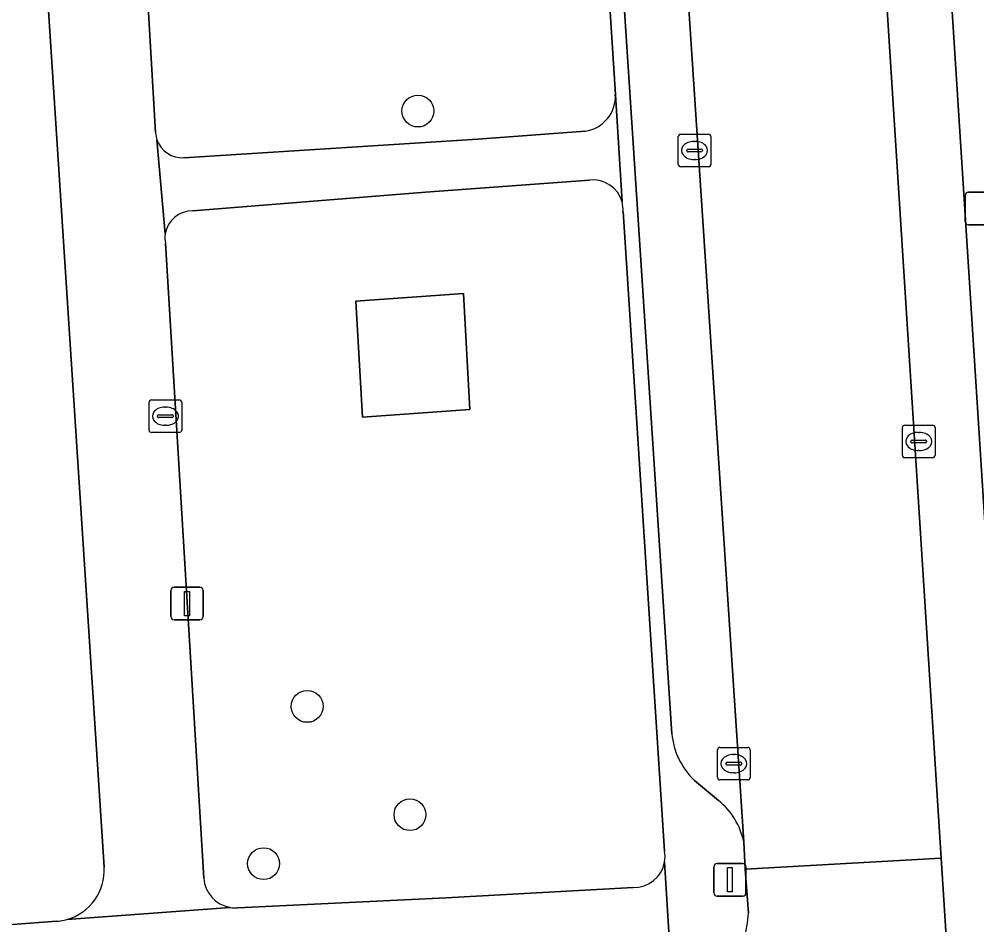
# Model space of a CAD drawing. Extents: x 159680 to 160786, y 387323 to 388340.
# Drawn here: x 160478.61 to 160508.01, y 387647.68 to 387675.48 of the extents above; entities that cross this region are included whole.
import ezdxf

# ---------------------------------------------------------------- set-up
doc = ezdxf.new("R2010")
doc.units = 0
for name, color, linetype in [('IMGEO_Boom', 7, 'Continuous'), ('IMGEO_Erf', 7, 'Continuous'), ('IMGEO_Groenvoorziening', 7, 'Continuous'), ('IMGEO_Kolk', 7, 'Continuous'), ('IMGEO_Lichtmast', 7, 'Continuous'), ('IMGEO_Parkeervlak_open', 7, 'Continuous'), ('IMGEO_Rijbaan_lokaal_gesloten', 7, 'Continuous'), ('IMGEO_Voetpad_open', 7, 'Continuous')]:
    doc.layers.add(name, color=color, linetype=linetype)

msp = doc.modelspace()

# ---------------------------------------------------------------- linework, layer by layer
at = {"layer": 'IMGEO_Boom'}
for centre in [(160490.854, 387672.659), (160487.456, 387654.385), (160490.611, 387651.061), (160486.117, 387649.558)]:
    msp.add_circle(centre, 0.489, dxfattribs=at)
at = {"layer": 'IMGEO_Erf'}
for points in [[(160481.223, 387649.45), (160478.673, 387688.661)], [(160478.424, 387647.695), (160479.76, 387647.79)]]:
    msp.add_lwpolyline(points, dxfattribs=at)
for centre, radius, start, end in [((160479.658, 387649.355), 1.568, 285.6091, 3.4778), ((160479.66, 387649.333), 1.546, 273.7254, 285.7795)]:
    msp.add_arc(centre, radius, start, end, dxfattribs=at)
at = {"layer": 'IMGEO_Groenvoorziening'}
for points in [[(160496.915, 387673.171), (160495.82, 387690.173)], [(160481.809, 387689.03), (160482.801, 387671.996)], [(160483.668, 387671.227), (160492.697, 387671.801), (160495.992, 387672.042)], [(160496.126, 387670.539), (160491.089, 387670.171), (160483.944, 387669.596)], [(160498.424, 387649.944), (160497.15, 387669.573)], [(160483.103, 387668.6), (160484.283, 387649.116)], [(160485.323, 387648.202), (160491.719, 387648.504), (160497.463, 387648.825)]]:
    msp.add_lwpolyline(points, dxfattribs=at)
for points in [[(160489.153, 387663.267), (160492.45, 387663.501), (160492.252, 387667.055), (160488.954, 387666.821)], [(160489.153, 387663.267), (160488.954, 387666.821), (160492.252, 387667.055), (160492.45, 387663.501)]]:
    msp.add_lwpolyline(points, close=True, dxfattribs=at)
for centre, radius, start, end in [((160495.837, 387673.11), 1.079, 278.2322, 3.2332), ((160483.645, 387672.049), 0.846, 183.5999, 199.1184), ((160483.619, 387672.046), 0.82, 199.4866, 273.4233), ((160496.235, 387669.628), 0.917, 15.2863, 96.8296), ((160496.224, 387669.63), 0.927, 356.5059, 15.0298), ((160483.929, 387668.756), 0.84, 88.9639, 171.1125), ((160483.947, 387668.755), 0.858, 171.2095, 190.393), ((160497.503, 387649.771), 0.937, 350.0783, 10.6078), ((160497.491, 387649.773), 0.949, 268.2835, 350.0876), ((160485.262, 387649.181), 0.981, 183.7885, 259.77), ((160485.264, 387649.266), 1.066, 260.4935, 273.1739)]:
    msp.add_arc(centre, radius, start, end, dxfattribs=at)
at = {"layer": 'IMGEO_Kolk'}
for p, q in [((160498.846, 387671.023), (160498.846, 387671.875)), ((160498.921, 387671.949), (160499.773, 387671.949)), ((160499.847, 387671.875), (160499.847, 387671.023)), ((160499.334, 387671.729), (160499.359, 387671.729)), ((160499.105, 387671.443), (160499.105, 387671.455)), ((160499.543, 387671.406), (160499.145, 387671.406)), ((160499.148, 387671.492), (160499.546, 387671.492)), ((160499.589, 387671.455), (160499.589, 387671.443)), ((160499.773, 387670.949), (160498.921, 387670.949)), ((160499.357, 387671.169), (160499.332, 387671.169)), ((160482.603, 387662.867), (160482.603, 387663.719)), ((160482.678, 387663.793), (160483.53, 387663.793)), ((160483.604, 387663.719), (160483.604, 387662.867)), ((160482.862, 387663.287), (160482.862, 387663.299)), ((160482.905, 387663.336), (160483.303, 387663.336)), ((160483.091, 387663.573), (160483.116, 387663.573)), ((160483.346, 387663.299), (160483.346, 387663.287)), ((160483.3, 387663.25), (160482.902, 387663.25)), ((160483.114, 387663.013), (160483.089, 387663.013)), ((160505.801, 387663.017), (160506.653, 387663.017)), ((160483.53, 387662.793), (160482.678, 387662.793)), ((160505.726, 387662.091), (160505.726, 387662.943)), ((160506.214, 387662.797), (160506.239, 387662.797)), ((160506.727, 387662.943), (160506.727, 387662.091)), ((160505.985, 387662.511), (160505.985, 387662.523)), ((160506.423, 387662.474), (160506.025, 387662.474)), ((160506.028, 387662.56), (160506.426, 387662.56)), ((160506.469, 387662.523), (160506.469, 387662.511)), ((160506.237, 387662.237), (160506.212, 387662.237)), ((160506.653, 387662.017), (160505.801, 387662.017)), ((160500.051, 387652.202), (160500.051, 387653.054)), ((160500.126, 387653.128), (160500.978, 387653.128)), ((160501.052, 387653.054), (160501.052, 387652.202)), ((160500.539, 387652.908), (160500.564, 387652.908)), ((160500.31, 387652.622), (160500.31, 387652.634)), ((160500.748, 387652.585), (160500.35, 387652.585)), ((160500.353, 387652.671), (160500.751, 387652.671)), ((160500.794, 387652.634), (160500.794, 387652.622)), ((160500.978, 387652.128), (160500.126, 387652.128)), ((160500.562, 387652.348), (160500.537, 387652.348))]:
    msp.add_line(p, q, dxfattribs=at)
for points in [[(160498.846, 387671.023), (160498.846, 387671.875)], [(160498.921, 387671.949), (160499.773, 387671.949)], [(160499.847, 387671.875), (160499.847, 387671.023)], [(160499.773, 387670.949), (160498.921, 387670.949)], [(160482.603, 387662.867), (160482.603, 387663.719)], [(160482.678, 387663.793), (160483.53, 387663.793)], [(160483.604, 387663.719), (160483.604, 387662.867)], [(160505.801, 387663.017), (160506.653, 387663.017)], [(160483.53, 387662.793), (160482.678, 387662.793)], [(160505.726, 387662.091), (160505.726, 387662.943)], [(160506.727, 387662.943), (160506.727, 387662.091)], [(160506.653, 387662.017), (160505.801, 387662.017)], [(160500.051, 387652.202), (160500.051, 387653.054)], [(160500.126, 387653.128), (160500.978, 387653.128)], [(160501.052, 387653.054), (160501.052, 387652.202)], [(160500.978, 387652.128), (160500.126, 387652.128)]]:
    msp.add_lwpolyline(points, dxfattribs=at)
for centre, radius, start, end in [((160498.923, 387671.873), 0.0765, 91.552, 178.448), ((160498.923, 387671.873), 0.0765, 91.552, 178.448), ((160499.771, 387671.873), 0.0765, 1.552, 88.448), ((160499.771, 387671.873), 0.0765, 1.552, 88.448), ((160499.145, 387671.452), 0.0403, 85.8775, 175.7526), ((160499.142, 387671.442), 0.0366, 178.938, 274.7102), ((160499.546, 387671.449), 0.043, 264.8664, 352.4533), ((160499.55, 387671.454), 0.0386, 1.7309, 96.639), ((160498.923, 387671.025), 0.0765, 181.552, 268.448), ((160498.923, 387671.025), 0.0765, 181.552, 268.448), ((160499.771, 387671.025), 0.0765, 271.552, 358.448), ((160499.771, 387671.025), 0.0765, 271.552, 358.448), ((160482.68, 387663.717), 0.0765, 91.552, 178.448), ((160482.68, 387663.717), 0.0765, 91.552, 178.448), ((160483.528, 387663.717), 0.0765, 1.552, 88.448), ((160483.528, 387663.717), 0.0765, 1.552, 88.448), ((160482.902, 387663.296), 0.0403, 85.8775, 175.7526), ((160482.899, 387663.286), 0.0366, 178.938, 274.7102), ((160483.303, 387663.293), 0.043, 264.8664, 352.4533), ((160483.307, 387663.298), 0.0386, 1.7309, 96.639), ((160505.803, 387662.941), 0.0765, 91.552, 178.448), ((160505.803, 387662.941), 0.0765, 91.552, 178.448), ((160506.651, 387662.941), 0.0765, 1.552, 88.448), ((160506.651, 387662.941), 0.0765, 1.552, 88.448), ((160482.68, 387662.869), 0.0765, 181.552, 268.448), ((160482.68, 387662.869), 0.0765, 181.552, 268.448), ((160483.528, 387662.869), 0.0765, 271.552, 358.448), ((160483.528, 387662.869), 0.0765, 271.552, 358.448), ((160506.025, 387662.52), 0.0403, 85.8775, 175.7526), ((160506.022, 387662.51), 0.0366, 178.938, 274.7102), ((160506.426, 387662.517), 0.043, 264.8664, 352.4533), ((160506.43, 387662.522), 0.0386, 1.7309, 96.639), ((160505.803, 387662.093), 0.0765, 181.552, 268.448), ((160505.803, 387662.093), 0.0765, 181.552, 268.448), ((160506.651, 387662.093), 0.0765, 271.552, 358.448), ((160506.651, 387662.093), 0.0765, 271.552, 358.448), ((160500.128, 387653.052), 0.0765, 91.552, 178.448), ((160500.128, 387653.052), 0.0765, 91.552, 178.448), ((160500.976, 387653.052), 0.0765, 1.552, 88.448), ((160500.976, 387653.052), 0.0765, 1.552, 88.448), ((160500.35, 387652.631), 0.0403, 85.8775, 175.7526), ((160500.347, 387652.621), 0.0366, 178.938, 274.7102), ((160500.751, 387652.628), 0.043, 264.8664, 352.4533), ((160500.755, 387652.633), 0.0386, 1.7309, 96.639), ((160500.128, 387652.204), 0.0765, 181.552, 268.448), ((160500.128, 387652.204), 0.0765, 181.552, 268.448), ((160500.976, 387652.204), 0.0765, 271.552, 358.448), ((160500.976, 387652.204), 0.0765, 271.552, 358.448)]:
    msp.add_arc(centre, radius, start, end, dxfattribs=at)
for centre, major_axis, ratio, start_param, end_param in [((160499.333, 387671.449), (-0.387, 0.002), 0.722429, 4.712389, 7.853982), ((160499.358, 387671.449), (-0.39, 0.002), 0.717154, 1.570796, 4.712389), ((160483.09, 387663.293), (-0.387, 0.002), 0.722429, 4.712389, 7.853982), ((160483.115, 387663.293), (-0.39, 0.002), 0.717154, 1.570796, 4.712389), ((160506.213, 387662.517), (-0.387, 0.002), 0.722429, 4.712389, 7.853982), ((160506.238, 387662.517), (-0.39, 0.002), 0.717154, 1.570796, 4.712389), ((160500.538, 387652.628), (-0.387, 0.002), 0.722429, 4.712389, 7.853982), ((160500.563, 387652.628), (-0.39, 0.002), 0.717154, 1.570796, 4.712389)]:
    msp.add_ellipse(centre, major_axis=major_axis, ratio=ratio, start_param=start_param, end_param=end_param, dxfattribs=at)
at = {"layer": 'IMGEO_Lichtmast'}
for p, q in [((160507.657, 387669.268), (160507.657, 387670.068)), ((160507.657, 387670.068), (160507.657, 387669.268)), ((160507.757, 387670.168), (160508.547, 387670.168)), ((160508.547, 387670.168), (160507.757, 387670.168)), ((160508.547, 387669.168), (160507.757, 387669.168)), ((160507.757, 387669.168), (160508.547, 387669.168)), ((160483.371, 387658.04), (160484.161, 387658.04)), ((160484.161, 387658.04), (160483.371, 387658.04)), ((160483.271, 387657.14), (160483.271, 387657.94)), ((160483.271, 387657.94), (160483.271, 387657.14)), ((160484.261, 387657.94), (160484.261, 387657.14)), ((160484.261, 387657.14), (160484.261, 387657.94)), ((160484.161, 387657.04), (160483.371, 387657.04)), ((160483.371, 387657.04), (160484.161, 387657.04)), ((160500.035, 387649.563), (160500.825, 387649.563)), ((160500.825, 387649.563), (160500.035, 387649.563)), ((160499.935, 387648.663), (160499.935, 387649.463)), ((160499.935, 387649.463), (160499.935, 387648.663)), ((160500.925, 387649.463), (160500.925, 387648.663)), ((160500.925, 387648.663), (160500.925, 387649.463)), ((160500.825, 387648.563), (160500.035, 387648.563)), ((160500.035, 387648.563), (160500.825, 387648.563))]:
    msp.add_line(p, q, dxfattribs=at)
for points in [[(160483.691, 387657.915), (160483.841, 387657.915), (160483.841, 387657.165), (160483.691, 387657.165), (160483.691, 387657.915)], [(160500.355, 387649.438), (160500.505, 387649.438), (160500.505, 387648.688), (160500.355, 387648.688), (160500.355, 387649.438)]]:
    msp.add_lwpolyline(points, dxfattribs=at)
for centre, start, end in [((160507.757, 387670.068), 90, 180), ((160507.757, 387670.068), 90, 180), ((160507.757, 387669.268), 180, 270), ((160507.757, 387669.268), 180, 270), ((160483.371, 387657.94), 90, 180), ((160483.371, 387657.94), 90, 180), ((160484.161, 387657.94), 0, 90), ((160484.161, 387657.94), 360, 90), ((160483.371, 387657.14), 180, 270), ((160483.371, 387657.14), 180, 270), ((160484.161, 387657.14), 270, 0), ((160484.161, 387657.14), 270, 0), ((160500.035, 387649.463), 90, 180), ((160500.035, 387649.463), 90, 180), ((160500.825, 387649.463), 0, 90), ((160500.825, 387649.463), 360, 90), ((160500.035, 387648.663), 180, 270), ((160500.035, 387648.663), 180, 270), ((160500.825, 387648.663), 270, 0), ((160500.825, 387648.663), 270, 0)]:
    msp.add_arc(centre, 0.1, start, end, dxfattribs=at)
at = {"layer": 'IMGEO_Parkeervlak_open'}
for points in [[(160500.855, 387650.223), (160498.701, 387682.934), (160498.151, 387690.967)], [(160496.423, 387687.627), (160498.645, 387653.548)], [(160504.95, 387680.601), (160506.92, 387649.729), (160508.084, 387631.489), (160509.406, 387610.762)], [(160508.33, 387658.916), (160507.142, 387677.481)], [(160499.345, 387652.11), (160500.084, 387651.493)]]:
    msp.add_lwpolyline(points, dxfattribs=at)
for centre, radius, start, end in [((160500.92, 387653.766), 2.285, 185.4759, 226.4366), ((160498.7, 387649.784), 2.2, 11.5248, 50.998)]:
    msp.add_arc(centre, radius, start, end, dxfattribs=at)
at = {"layer": 'IMGEO_Rijbaan_lokaal_gesloten'}
msp.add_lwpolyline([(160504.95, 387680.601), (160504.789, 387682.929), (160504.789, 387683.224), (160498.701, 387682.934), (160500.855, 387650.223), (160500.901, 387649.392), (160506.92, 387649.729)], close=True, dxfattribs=at)
at = {"layer": 'IMGEO_Voetpad_open'}
for points in [[(160495.82, 387690.173), (160496.915, 387673.171), (160497.12, 387669.87)], [(160482.801, 387671.996), (160481.809, 387689.03)], [(160478.673, 387688.661), (160481.223, 387649.45)], [(160498.645, 387653.548), (160496.423, 387687.627)], [(160507.142, 387677.481), (160508.33, 387658.916), (160510.233, 387659.062)], [(160497.12, 387669.87), (160496.915, 387673.171)], [(160495.992, 387672.042), (160492.697, 387671.801), (160483.668, 387671.227)], [(160482.846, 387671.772), (160483.099, 387668.886)], [(160483.099, 387668.886), (160482.846, 387671.772)], [(160483.944, 387669.596), (160491.089, 387670.171), (160496.126, 387670.539)], [(160497.15, 387669.573), (160498.424, 387649.944)], [(160484.283, 387649.116), (160483.103, 387668.6)], [(160500.084, 387651.493), (160499.345, 387652.11)], [(160500.999, 387648.035), (160500.901, 387649.392), (160500.855, 387650.223)], [(160498.762, 387644.17), (160498.426, 387649.61)], [(160498.426, 387649.61), (160498.762, 387644.17)], [(160506.92, 387649.729), (160500.901, 387649.392), (160500.999, 387648.035)], [(160502.084, 387631.158), (160508.084, 387631.489), (160506.92, 387649.729)], [(160497.463, 387648.825), (160491.719, 387648.504), (160485.323, 387648.202)], [(160485.088, 387648.215), (160480.08, 387647.845)], [(160480.08, 387647.845), (160485.088, 387648.215)], [(160479.76, 387647.79), (160478.424, 387647.695), (160474.995, 387647.484), (160475.16, 387644.807), (160452.994, 387643.441), (160452.829, 387646.118), (160452.547, 387646.09), (160451.451, 387645.983), (160451.494, 387645.303)]]:
    msp.add_lwpolyline(points, dxfattribs=at)
for centre, radius, start, end in [((160495.837, 387673.11), 1.079, 278.2322, 3.2332), ((160483.645, 387672.049), 0.846, 183.5999, 199.1184), ((160483.619, 387672.046), 0.82, 199.4866, 273.4233), ((160496.235, 387669.628), 0.917, 15.2863, 96.8296), ((160496.224, 387669.63), 0.927, 356.5059, 15.0298), ((160483.929, 387668.756), 0.84, 88.9639, 171.1125), ((160483.947, 387668.755), 0.858, 171.2095, 190.393), ((160500.92, 387653.766), 2.285, 185.4759, 226.4366), ((160498.7, 387649.784), 2.2, 11.5248, 50.998), ((160497.503, 387649.771), 0.937, 350.0783, 10.6078), ((160497.491, 387649.773), 0.949, 268.2835, 350.0876), ((160479.658, 387649.355), 1.568, 285.6091, 3.4778), ((160485.262, 387649.181), 0.981, 183.7885, 259.77), ((160485.264, 387649.266), 1.066, 260.4935, 273.1739), ((160495.894, 387648.41), 5.119, 304.0786, 355.7982), ((160495.894, 387648.41), 5.119, 304.0786, 355.7982), ((160479.66, 387649.333), 1.546, 273.7254, 285.7795)]:
    msp.add_arc(centre, radius, start, end, dxfattribs=at)

doc.saveas('drawing.dxf')
